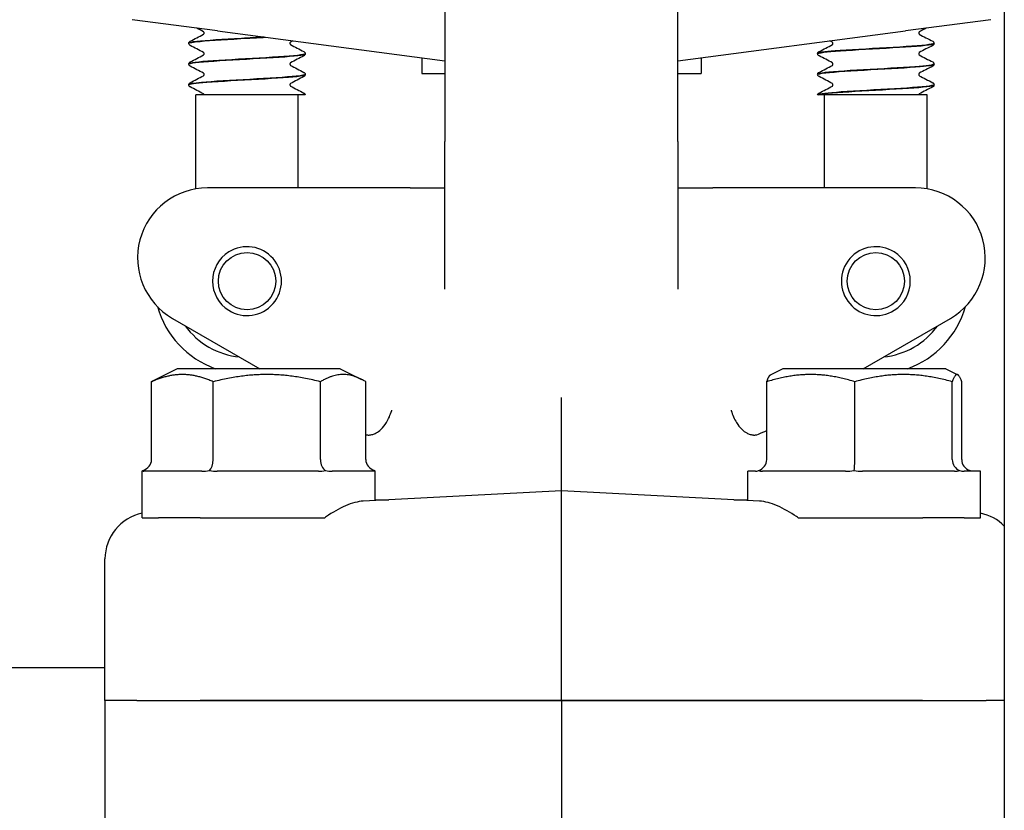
# Model space of a CAD drawing. Header units: inches. Extents: x 18 to 846, y -44 to 561.
# Tile 449 of 642: x 441.79 to 444.43, y 258.82 to 260.95. Entities that reach past the tile are written whole.
import ezdxf

# ---------------------------------------------------------------- set-up
doc = ezdxf.new("R2010")
doc.units = ezdxf.units.IN
doc.header["$LTSCALE"] = 24
doc.header["$MEASUREMENT"] = 0
doc.layers.add('Visible (ANSI)', color=7, linetype='Continuous', lineweight=30)

msp = doc.modelspace()

# ---------------------------------------------------------------- linework, layer by layer
at = {"layer": 'Visible (ANSI)'}
for p, q in [((444.42943, 290.9565), (444.42943, 255.2065)), ((442.92843, 261.629), (442.92843, 260.619)), ((443.55343, 260.619), (443.55343, 261.629)), ((442.31791, 260.91552), (442.08902, 260.94565)), ((444.39284, 260.94565), (444.16395, 260.91552)), ((442.31791, 260.91552), (442.92843, 260.83514)), ((443.55343, 260.83514), (444.16395, 260.91552)), ((442.24093, 260.88184), (442.24093, 260.88242)), ((444.24093, 260.88184), (444.24093, 260.88242)), ((442.55343, 260.85403), (442.55343, 260.85462)), ((443.92843, 260.85403), (443.92843, 260.85462)), ((442.24093, 260.82623), (442.24093, 260.82681)), ((442.86593, 260.84337), (442.86593, 260.80155)), ((443.61593, 260.84337), (443.61593, 260.80155)), ((444.24093, 260.82623), (444.24093, 260.82681)), ((442.55343, 260.79842), (442.55343, 260.79901)), ((442.86593, 260.80155), (442.92843, 260.80155)), ((443.55343, 260.80155), (443.61593, 260.80155)), ((443.92843, 260.79842), (443.92843, 260.79901)), ((442.24093, 260.77062), (442.24093, 260.7712)), ((444.24093, 260.77062), (444.24093, 260.7712)), ((442.4256, 260.744), (442.25968, 260.744)), ((442.25968, 260.49138), (442.25968, 260.744)), ((442.537, 260.744), (442.4256, 260.744)), ((442.53468, 260.494), (442.53468, 260.744)), ((442.55337, 260.744), (442.537, 260.744)), ((443.9288, 260.744), (443.92849, 260.744)), ((443.92984, 260.744), (443.9288, 260.744)), ((443.96049, 260.744), (443.92984, 260.744)), ((443.94718, 260.494), (443.94718, 260.744)), ((444.08398, 260.744), (443.96049, 260.744)), ((444.22218, 260.744), (444.08398, 260.744)), ((444.22218, 260.49138), (444.22218, 260.744)), ((442.92843, 260.22209), (442.92843, 260.619)), ((443.55343, 260.619), (443.55343, 260.22209)), ((442.74716, 260.494), (442.29093, 260.494)), ((442.83483, 260.494), (442.74716, 260.494)), ((442.83483, 260.494), (442.92843, 260.494)), ((443.55343, 260.494), (443.64703, 260.494)), ((443.7347, 260.494), (443.64703, 260.494)), ((444.19093, 260.494), (443.7347, 260.494)), ((442.19718, 260.14412), (442.43121, 260.009)), ((444.05064, 260.009), (444.28468, 260.14412)), ((442.20968, 260.009), (442.15258, 259.98045)), ((442.64718, 260.009), (442.20968, 260.009)), ((442.64718, 260.009), (442.70427, 259.98045)), ((443.83468, 260.009), (443.80247, 259.9929)), ((444.27218, 260.009), (443.83468, 260.009)), ((444.27218, 260.009), (444.30438, 259.9929)), ((442.14085, 259.76525), (442.14085, 259.97404)), ((442.30643, 259.76525), (442.30643, 259.97404)), ((442.59401, 259.76525), (442.59401, 259.97404)), ((442.71601, 259.76525), (442.71601, 259.97404)), ((443.7918, 259.76525), (443.7918, 259.97404)), ((444.02827, 259.76525), (444.02827, 259.97404)), ((444.2899, 259.76525), (444.2899, 259.97404)), ((444.31506, 259.76525), (444.31506, 259.97404)), ((443.24093, 259.6815), (443.24093, 259.93185)), ((443.7914, 259.85933), (443.7918, 259.85956)), ((442.11596, 259.734), (442.11593, 259.734)), ((442.11593, 259.609), (442.11593, 259.734)), ((442.27617, 259.734), (442.11991, 259.734)), ((442.58864, 259.734), (442.31724, 259.734)), ((442.74093, 259.734), (442.62576, 259.734)), ((442.74093, 259.6553), (442.74093, 259.734)), ((443.76138, 259.734), (443.74093, 259.734)), ((443.74093, 259.6553), (443.74093, 259.734)), ((444.00369, 259.734), (443.78053, 259.734)), ((444.29574, 259.734), (444.04884, 259.734)), ((444.36593, 259.734), (444.32174, 259.734)), ((444.36593, 259.609), (444.36593, 259.734)), ((443.24093, 259.6815), (442.70921, 259.65364)), ((443.77265, 259.65364), (443.24093, 259.6815)), ((443.24093, 259.5569), (443.24093, 259.6815)), ((442.11593, 259.609), (442.15973, 259.609)), ((442.27125, 259.609), (442.15973, 259.609)), ((442.27125, 259.609), (442.30186, 259.609)), ((442.30186, 259.609), (442.46378, 259.609)), ((442.46378, 259.609), (442.60556, 259.609)), ((443.8763, 259.609), (444.01807, 259.609)), ((444.01807, 259.609), (444.18, 259.609)), ((444.18, 259.609), (444.21061, 259.609)), ((444.32213, 259.609), (444.21061, 259.609)), ((444.32213, 259.609), (444.36593, 259.609)), ((443.24093, 259.119), (443.24093, 259.5569)), ((442.01593, 259.119), (442.01593, 259.49866)), ((442.01593, 259.2065), (440.27758, 259.2065)), ((442.01593, 259.119), (442.01593, 258.69144)), ((442.10143, 259.119), (442.01593, 259.119)), ((442.10143, 259.119), (442.01593, 259.119)), ((442.10143, 259.119), (442.27187, 259.119)), ((442.10143, 259.119), (442.27187, 259.119)), ((442.27187, 259.119), (443.24093, 259.119)), ((443.24093, 259.119), (442.27187, 259.119)), ((443.24093, 259.119), (444.20998, 259.119)), ((443.24093, 259.119), (443.24093, 258.67184)), ((444.20998, 259.119), (443.24093, 259.119)), ((444.20998, 259.119), (444.38043, 259.119)), ((444.20998, 259.119), (444.38043, 259.119)), ((444.42943, 259.119), (444.38043, 259.119)), ((444.42943, 259.119), (444.38043, 259.119))]:
    msp.add_line(p, q, dxfattribs=at)
for centre, radius in [((435.17843, 266.519), 7.5), ((442.39718, 260.244), 0.07688), ((444.08468, 260.244), 0.07688)]:
    msp.add_circle(centre, radius, dxfattribs=at)
for centre, radius, start, end in [((435.17843, 266.519), 7.588, 134.247392, 45.752608), ((442.29093, 260.3065), 0.1875, 90, 240), ((444.19093, 260.3065), 0.1875, 300, 90), ((442.39718, 260.244), 0.0925, 122.15008, 237.84992), ((442.39718, 260.244), 0.0925, 237.84992, 122.15008), ((444.08468, 260.244), 0.0925, 57.84992, 302.15008), ((444.08468, 260.244), 0.0925, 302.15008, 57.84992), ((442.39718, 260.244), 0.25, 195.89001, 250.05156), ((444.08468, 260.244), 0.25, 289.94844, 344.10999), ((442.39718, 260.244), 0.20454, 215.75553, 264.24447), ((444.08468, 260.244), 0.20454, 275.75553, 324.24447)]:
    msp.add_arc(centre, radius, start, end, dxfattribs=at)
for centre, major_axis, ratio, start_param, end_param in [((442.10491, 259.76525), (-0.03595, 0), 0.8693335, 1.9174431, 3.1415927), ((442.29118, 259.76525), (0, -0.03125), 0.4879975, 0.3466468, 1.5707963), ((442.6147, 259.76525), (0, -0.03125), 0.662309, 4.712389, 5.9365385), ((442.75195, 259.76525), (-0.03595, 0), 0.8693335, 0, 1.2241495), ((443.7591, 259.76525), (0.0327, 0), 0.9555533, 5.0590358, 6.2831853), ((444.02512, 259.76525), (0, -0.03125), 0.1006388, 0.3466468, 1.5707963), ((444.31946, 259.76525), (0, -0.03125), 0.9458753, 4.712389, 5.9365385), ((444.34776, 259.76525), (-0.0327, 0), 0.9555533, 0, 1.2241495), ((442.14141, 259.49871), (-0.12531, -0.00657), 0.9961843, 4.8646945, 6.2310249), ((444.34045, 259.49871), (0.12531, -0.00657), 0.9961843, 0.83472, 1.4184909)]:
    msp.add_ellipse(centre, major_axis=major_axis, ratio=ratio, start_param=start_param, end_param=end_param, dxfattribs=at)
for points in [[(442.24466, 260.88777), (442.25662, 260.89403), (442.26857, 260.90029), (442.28051, 260.90657)], [(442.28051, 260.9133), (442.27446, 260.91648), (442.26841, 260.91966), (442.26236, 260.92283)], [(444.2195, 260.92283), (444.21345, 260.91966), (444.20739, 260.91648), (444.20135, 260.9133)], [(444.20135, 260.90657), (444.21329, 260.90029), (444.22524, 260.89403), (444.23719, 260.88777)], [(442.52028, 260.88888), (442.51814, 260.88775), (442.51599, 260.88662), (442.51385, 260.88549)], [(442.51385, 260.87877), (442.52579, 260.87249), (442.53774, 260.86622), (442.54969, 260.85996)], [(443.93216, 260.85996), (443.94412, 260.86622), (443.95607, 260.87249), (443.96801, 260.87877)], [(443.96801, 260.88549), (443.96587, 260.88662), (443.96372, 260.88775), (443.96158, 260.88888)], [(442.28051, 260.85769), (442.26857, 260.86397), (442.25662, 260.87024), (442.24466, 260.8765)], [(442.24466, 260.83215), (442.25662, 260.83842), (442.26857, 260.84468), (442.28051, 260.85096)], [(444.23719, 260.8765), (444.22524, 260.87024), (444.21329, 260.86397), (444.20135, 260.85769)], [(444.20135, 260.85096), (444.21329, 260.84468), (444.22524, 260.83842), (444.23719, 260.83215)], [(442.54969, 260.84869), (442.53774, 260.84243), (442.52579, 260.83616), (442.51385, 260.82988)], [(443.96801, 260.82988), (443.95607, 260.83616), (443.94412, 260.84243), (443.93216, 260.84869)], [(442.28051, 260.80208), (442.26857, 260.80836), (442.25662, 260.81462), (442.24466, 260.82089)], [(442.51385, 260.82316), (442.52579, 260.81688), (442.53774, 260.81061), (442.54969, 260.80435)], [(443.93216, 260.80435), (443.94412, 260.81061), (443.95607, 260.81688), (443.96801, 260.82316)], [(444.23719, 260.82089), (444.22524, 260.81462), (444.21329, 260.80836), (444.20135, 260.80208)], [(442.24466, 260.77654), (442.25662, 260.7828), (442.26857, 260.78907), (442.28051, 260.79535)], [(442.54969, 260.79308), (442.53774, 260.78682), (442.52579, 260.78055), (442.51385, 260.77427)], [(443.96801, 260.77427), (443.95607, 260.78055), (443.94412, 260.78682), (443.93216, 260.79308)], [(444.20135, 260.79535), (444.21329, 260.78907), (444.22524, 260.7828), (444.23719, 260.77654)], [(442.28051, 260.74647), (442.26857, 260.75275), (442.25662, 260.75901), (442.24466, 260.76527)], [(442.51385, 260.76755), (442.52579, 260.76127), (442.53774, 260.755), (442.54969, 260.74874)], [(443.93216, 260.74874), (443.94412, 260.755), (443.95607, 260.76127), (443.96801, 260.76755)], [(444.23719, 260.76527), (444.22524, 260.75901), (444.21329, 260.75275), (444.20135, 260.74647)], [(443.76947, 259.83332), (443.77786, 259.83699), (443.78533, 259.84023), (443.7918, 259.84302)], [(442.11596, 259.734), (442.11607, 259.734), (442.11646, 259.73449), (442.11712, 259.73586)], [(442.11712, 259.73586), (442.11779, 259.73449), (442.11876, 259.734), (442.11991, 259.734)], [(442.27617, 259.734), (442.28248, 259.734), (442.28945, 259.73449), (442.29636, 259.73586)], [(442.29636, 259.73586), (442.30327, 259.73449), (442.31049, 259.734), (442.31724, 259.734)], [(442.58864, 259.734), (442.59484, 259.734), (442.60142, 259.73449), (442.60767, 259.73586)], [(442.60767, 259.73586), (442.61391, 259.73449), (442.62016, 259.734), (442.62576, 259.734)], [(442.7409, 259.734), (442.74079, 259.734), (442.7404, 259.73449), (442.73974, 259.73586)], [(443.76138, 259.734), (443.76395, 259.734), (443.76699, 259.73449), (443.77021, 259.73586)], [(443.77021, 259.73586), (443.77343, 259.73449), (443.77701, 259.734), (443.78053, 259.734)], [(444.00369, 259.734), (444.01083, 259.734), (444.0186, 259.73449), (444.02619, 259.73586)], [(444.02619, 259.73586), (444.03379, 259.73449), (444.04161, 259.734), (444.04884, 259.734)], [(444.29574, 259.734), (444.30031, 259.734), (444.30504, 259.73449), (444.30941, 259.73586)], [(444.30941, 259.73586), (444.31378, 259.73449), (444.31803, 259.734), (444.32174, 259.734)], [(444.34548, 259.734), (444.34291, 259.734), (444.33987, 259.73449), (444.33665, 259.73586)], [(442.74093, 259.65764), (442.75591, 259.65737), (442.76833, 259.65673), (442.77806, 259.65724)]]:
    msp.add_open_spline(points, degree=3, dxfattribs=at)
for points, knots in [([(442.28211, 260.90994), (442.28211, 260.91101), (442.28167, 260.91201), (442.28096, 260.91297), (442.28071, 260.91316), (442.28052, 260.91329), (442.28049, 260.91331), (442.28049, 260.91331)], [0, 0, 0, 0, 0.017919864, 0.017919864, 0.032518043, 0.032518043, 0.040461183, 0.040461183, 0.040461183, 0.040461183]), ([(442.28049, 260.90656), (442.28049, 260.90656), (442.28065, 260.90664), (442.28118, 260.90719), (442.28146, 260.90753), (442.28193, 260.90854), (442.28211, 260.90923), (442.28211, 260.90994)], [0.003893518, 0.003893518, 0.003893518, 0.003893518, 0.02135506, 0.02135506, 0.032660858, 0.032660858, 0.044379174, 0.044379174, 0.044379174, 0.044379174]), ([(444.20137, 260.91331), (444.20137, 260.91331), (444.2012, 260.91324), (444.20068, 260.91269), (444.2004, 260.91234), (444.19992, 260.91133), (444.19974, 260.91064), (444.19974, 260.90994)], [0.003893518, 0.003893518, 0.003893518, 0.003893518, 0.02135506, 0.02135506, 0.032660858, 0.032660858, 0.044379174, 0.044379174, 0.044379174, 0.044379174]), ([(444.19974, 260.90994), (444.19974, 260.90886), (444.20019, 260.90787), (444.20089, 260.90691), (444.20115, 260.90672), (444.20134, 260.90658), (444.20137, 260.90656), (444.20137, 260.90656)], [0, 0, 0, 0, 0.017919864, 0.017919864, 0.032518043, 0.032518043, 0.040461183, 0.040461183, 0.040461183, 0.040461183]), ([(442.24093, 260.88245), (442.24099, 260.88358), (442.24141, 260.88465), (442.24239, 260.88611), (442.24292, 260.8866), (442.24384, 260.88731), (442.24426, 260.88755), (442.24466, 260.88777)], [0, 0, 0, 0, 0.015967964, 0.015967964, 0.031253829, 0.031253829, 0.045415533, 0.045415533, 0.045415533, 0.045415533]), ([(442.24466, 260.8765), (442.24403, 260.87683), (442.24336, 260.87723), (442.24226, 260.87837), (442.24186, 260.87887), (442.24121, 260.88016), (442.24097, 260.88097), (442.24093, 260.88181)], [0, 0, 0, 0, 0.022095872, 0.022095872, 0.033561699, 0.033561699, 0.045438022, 0.045438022, 0.045438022, 0.045438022]), ([(442.24119, 260.88181), (442.24126, 260.88368), (442.25154, 260.88555), (442.27102, 260.88742), (442.30024, 260.89023), (442.34941, 260.89304), (442.39894, 260.89584), (442.41509, 260.89676), (442.43114, 260.89767), (442.44642, 260.89859)], [-89.5382515, -89.5382515, -89.5382515, -89.5382515, -88.9043978, -88.9043978, -88.9043978, -87.9533052, -87.9533052, -87.9533052, -87.6432571, -87.6432571, -87.6432571, -87.6432571]), ([(442.44337, 260.89899), (442.42368, 260.89782), (442.40282, 260.89665), (442.38227, 260.89548), (442.33307, 260.89268), (442.2869, 260.88988), (442.26207, 260.88708), (442.2483, 260.88553), (442.2413, 260.88397), (442.24124, 260.88242)], [81.3805439, 81.3805439, 81.3805439, 81.3805439, 81.7769581, 81.7769581, 81.7769581, 82.7259477, 82.7259477, 82.7259477, 83.2522053, 83.2522053, 83.2522053, 83.2522053]), ([(442.51387, 260.8855), (442.51387, 260.8855), (442.5137, 260.88543), (442.51318, 260.88488), (442.5129, 260.88454), (442.51242, 260.88353), (442.51224, 260.88283), (442.51224, 260.88213)], [0.003893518, 0.003893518, 0.003893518, 0.003893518, 0.02135506, 0.02135506, 0.032660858, 0.032660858, 0.044379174, 0.044379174, 0.044379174, 0.044379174]), ([(442.51224, 260.88213), (442.51224, 260.88106), (442.51269, 260.88006), (442.51339, 260.8791), (442.51365, 260.87891), (442.51384, 260.87877), (442.51387, 260.87876), (442.51387, 260.87876)], [0, 0, 0, 0, 0.017919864, 0.017919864, 0.032518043, 0.032518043, 0.040461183, 0.040461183, 0.040461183, 0.040461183]), ([(443.92843, 260.85401), (443.92839, 260.85673), (443.95167, 260.85944), (443.98977, 260.86216), (444.02915, 260.86497), (444.08332, 260.86778), (444.1307, 260.87058), (444.17806, 260.87339), (444.21738, 260.8762), (444.23298, 260.879), (444.23823, 260.87995), (444.24075, 260.8809), (444.24067, 260.88184)], [-92.6798442, -92.6798442, -92.6798442, -92.6798442, -91.7590058, -91.7590058, -91.7590058, -90.8072453, -90.8072453, -90.8072453, -89.8557102, -89.8557102, -89.8557102, -89.5353906, -89.5353906, -89.5353906, -89.5353906]), ([(444.24061, 260.88245), (444.24071, 260.88119), (444.23628, 260.87994), (444.22722, 260.87869), (444.20666, 260.87584), (444.16274, 260.873), (444.11338, 260.87015), (444.06417, 260.86732), (444.01089, 260.86448), (443.97518, 260.86165), (443.94567, 260.8593), (443.9288, 260.85696), (443.92853, 260.85462)], [83.2493444, 83.2493444, 83.2493444, 83.2493444, 83.6742001, 83.6742001, 83.6742001, 84.6382389, 84.6382389, 84.6382389, 85.5995394, 85.5995394, 85.5995394, 86.393798, 86.393798, 86.393798, 86.393798]), ([(443.96961, 260.88213), (443.96961, 260.8832), (443.96917, 260.8842), (443.96846, 260.88516), (443.96821, 260.88535), (443.96802, 260.88549), (443.96799, 260.8855), (443.96799, 260.8855)], [0, 0, 0, 0, 0.017919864, 0.017919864, 0.032518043, 0.032518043, 0.040461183, 0.040461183, 0.040461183, 0.040461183]), ([(443.96799, 260.87876), (443.96799, 260.87876), (443.96815, 260.87883), (443.96868, 260.87938), (443.96896, 260.87972), (443.96943, 260.88074), (443.96961, 260.88143), (443.96961, 260.88213)], [0.003893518, 0.003893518, 0.003893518, 0.003893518, 0.02135506, 0.02135506, 0.032660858, 0.032660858, 0.044379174, 0.044379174, 0.044379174, 0.044379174]), ([(444.23719, 260.88777), (444.23783, 260.88743), (444.2385, 260.88703), (444.2396, 260.88589), (444.23999, 260.8854), (444.24064, 260.88411), (444.24089, 260.88329), (444.24093, 260.88245)], [0, 0, 0, 0, 0.022095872, 0.022095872, 0.033561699, 0.033561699, 0.045438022, 0.045438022, 0.045438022, 0.045438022]), ([(444.24093, 260.88181), (444.24087, 260.88068), (444.24044, 260.87962), (444.23946, 260.87815), (444.23894, 260.87766), (444.23801, 260.87696), (444.2376, 260.87671), (444.23719, 260.8765)], [0, 0, 0, 0, 0.015967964, 0.015967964, 0.031253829, 0.031253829, 0.045415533, 0.045415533, 0.045415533, 0.045415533]), ([(442.55332, 260.85464), (442.5534, 260.85415), (442.55275, 260.85365), (442.55132, 260.85316), (442.54316, 260.85034), (442.50998, 260.84752), (442.46512, 260.8447), (442.42037, 260.84188), (442.36518, 260.83906), (442.32167, 260.83625), (442.27824, 260.83344), (442.24759, 260.83063), (442.24194, 260.82782), (442.24127, 260.82748), (442.24095, 260.82715), (442.24098, 260.82681)], [86.3909371, 86.3909371, 86.3909371, 86.3909371, 86.558303, 86.558303, 86.558303, 87.5147256, 87.5147256, 87.5147256, 88.4689986, 88.4689986, 88.4689986, 89.4213086, 89.4213086, 89.4213086, 89.5353906, 89.5353906, 89.5353906, 89.5353906]), ([(442.24113, 260.8262), (442.24101, 260.82695), (442.24253, 260.8277), (442.24579, 260.82844), (442.25808, 260.83125), (442.29468, 260.83406), (442.34098, 260.83688), (442.38727, 260.83969), (442.44203, 260.8425), (442.4834, 260.84531), (442.52476, 260.84811), (442.55165, 260.85092), (442.55334, 260.85373), (442.5534, 260.85383), (442.55343, 260.85393), (442.55342, 260.85403)], [-95.8214368, -95.8214368, -95.8214368, -95.8214368, -95.568359, -95.568359, -95.568359, -94.6156683, -94.6156683, -94.6156683, -93.6632144, -93.6632144, -93.6632144, -92.7109946, -92.7109946, -92.7109946, -92.6769833, -92.6769833, -92.6769833, -92.6769833]), ([(442.28211, 260.85433), (442.28211, 260.8554), (442.28167, 260.8564), (442.28096, 260.85735), (442.28071, 260.85755), (442.28052, 260.85768), (442.28049, 260.8577), (442.28049, 260.8577)], [0, 0, 0, 0, 0.017919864, 0.017919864, 0.032518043, 0.032518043, 0.040461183, 0.040461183, 0.040461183, 0.040461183]), ([(442.28049, 260.85095), (442.28049, 260.85095), (442.28065, 260.85102), (442.28118, 260.85158), (442.28146, 260.85192), (442.28193, 260.85293), (442.28211, 260.85362), (442.28211, 260.85433)], [0.003893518, 0.003893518, 0.003893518, 0.003893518, 0.02135506, 0.02135506, 0.032660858, 0.032660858, 0.044379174, 0.044379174, 0.044379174, 0.044379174]), ([(442.54969, 260.85996), (442.55033, 260.85963), (442.551, 260.85923), (442.5521, 260.85809), (442.55249, 260.85759), (442.55314, 260.8563), (442.55339, 260.85549), (442.55343, 260.85464)], [0, 0, 0, 0, 0.022095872, 0.022095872, 0.033561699, 0.033561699, 0.045438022, 0.045438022, 0.045438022, 0.045438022]), ([(442.55343, 260.85401), (442.55337, 260.85287), (442.55294, 260.85181), (442.55196, 260.85034), (442.55144, 260.84986), (442.55051, 260.84915), (442.5501, 260.8489), (442.54969, 260.84869)], [0, 0, 0, 0, 0.015967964, 0.015967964, 0.031253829, 0.031253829, 0.045415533, 0.045415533, 0.045415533, 0.045415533]), ([(443.92843, 260.85464), (443.92849, 260.85578), (443.92891, 260.85684), (443.92989, 260.85831), (443.93042, 260.85879), (443.93134, 260.8595), (443.93176, 260.85975), (443.93216, 260.85996)], [0, 0, 0, 0, 0.015967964, 0.015967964, 0.031253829, 0.031253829, 0.045415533, 0.045415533, 0.045415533, 0.045415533]), ([(443.93216, 260.84869), (443.93153, 260.84902), (443.93086, 260.84942), (443.92976, 260.85056), (443.92936, 260.85106), (443.92871, 260.85235), (443.92847, 260.85317), (443.92843, 260.85401)], [0, 0, 0, 0, 0.022095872, 0.022095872, 0.033561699, 0.033561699, 0.045438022, 0.045438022, 0.045438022, 0.045438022]), ([(444.20137, 260.8577), (444.20137, 260.8577), (444.2012, 260.85763), (444.20068, 260.85707), (444.2004, 260.85673), (444.19992, 260.85572), (444.19974, 260.85503), (444.19974, 260.85433)], [0.003893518, 0.003893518, 0.003893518, 0.003893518, 0.02135506, 0.02135506, 0.032660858, 0.032660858, 0.044379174, 0.044379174, 0.044379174, 0.044379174]), ([(444.19974, 260.85433), (444.19974, 260.85325), (444.20019, 260.85226), (444.20089, 260.8513), (444.20115, 260.85111), (444.20134, 260.85097), (444.20137, 260.85095), (444.20137, 260.85095)], [0, 0, 0, 0, 0.017919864, 0.017919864, 0.032518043, 0.032518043, 0.040461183, 0.040461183, 0.040461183, 0.040461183]), ([(442.24093, 260.82684), (442.24099, 260.82797), (442.24141, 260.82903), (442.24239, 260.8305), (442.24292, 260.83099), (442.24384, 260.83169), (442.24426, 260.83194), (442.24466, 260.83215)], [0, 0, 0, 0, 0.015967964, 0.015967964, 0.031253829, 0.031253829, 0.045415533, 0.045415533, 0.045415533, 0.045415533]), ([(442.24466, 260.82089), (442.24403, 260.82122), (442.24336, 260.82162), (442.24226, 260.82276), (442.24186, 260.82325), (442.24121, 260.82454), (442.24097, 260.82536), (442.24093, 260.8262)], [0, 0, 0, 0, 0.022095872, 0.022095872, 0.033561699, 0.033561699, 0.045438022, 0.045438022, 0.045438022, 0.045438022]), ([(442.51387, 260.82989), (442.51387, 260.82989), (442.5137, 260.82982), (442.51318, 260.82927), (442.5129, 260.82893), (442.51242, 260.82791), (442.51224, 260.82722), (442.51224, 260.82652)], [0.003893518, 0.003893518, 0.003893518, 0.003893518, 0.02135506, 0.02135506, 0.032660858, 0.032660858, 0.044379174, 0.044379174, 0.044379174, 0.044379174]), ([(442.51224, 260.82652), (442.51224, 260.82545), (442.51269, 260.82445), (442.51339, 260.82349), (442.51365, 260.8233), (442.51384, 260.82316), (442.51387, 260.82315), (442.51387, 260.82315)], [0, 0, 0, 0, 0.017919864, 0.017919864, 0.032518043, 0.032518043, 0.040461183, 0.040461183, 0.040461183, 0.040461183]), ([(444.24087, 260.82684), (444.24077, 260.82436), (444.22183, 260.82188), (444.18938, 260.81941), (444.1527, 260.81661), (444.0997, 260.81381), (444.05141, 260.81101), (444.00236, 260.80817), (443.9595, 260.80532), (443.9403, 260.80248), (443.93249, 260.80132), (443.92868, 260.80016), (443.92874, 260.79901)], [89.5325298, 89.5325298, 89.5325298, 89.5325298, 90.3718388, 90.3718388, 90.3718388, 91.3207683, 91.3207683, 91.3207683, 92.2845846, 92.2845846, 92.2845846, 92.6769833, 92.6769833, 92.6769833, 92.6769833]), ([(443.92875, 260.7984), (443.92873, 260.79998), (443.9359, 260.80156), (443.95005, 260.80313), (443.97525, 260.80595), (444.02192, 260.80876), (444.0714, 260.81157), (444.12086, 260.81439), (444.17183, 260.8172), (444.20391, 260.82001), (444.22757, 260.82208), (444.2405, 260.82416), (444.24073, 260.82623)], [-98.9630295, -98.9630295, -98.9630295, -98.9630295, -98.4278806, -98.4278806, -98.4278806, -97.4744623, -97.4744623, -97.4744623, -96.5212894, -96.5212894, -96.5212894, -95.8185759, -95.8185759, -95.8185759, -95.8185759]), ([(443.96961, 260.82652), (443.96961, 260.82759), (443.96917, 260.82859), (443.96846, 260.82955), (443.96821, 260.82974), (443.96802, 260.82988), (443.96799, 260.82989), (443.96799, 260.82989)], [0, 0, 0, 0, 0.017919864, 0.017919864, 0.032518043, 0.032518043, 0.040461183, 0.040461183, 0.040461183, 0.040461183]), ([(443.96799, 260.82315), (443.96799, 260.82315), (443.96815, 260.82322), (443.96868, 260.82377), (443.96896, 260.82411), (443.96943, 260.82513), (443.96961, 260.82582), (443.96961, 260.82652)], [0.003893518, 0.003893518, 0.003893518, 0.003893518, 0.02135506, 0.02135506, 0.032660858, 0.032660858, 0.044379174, 0.044379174, 0.044379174, 0.044379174]), ([(444.23719, 260.83215), (444.23783, 260.83182), (444.2385, 260.83142), (444.2396, 260.83028), (444.23999, 260.82979), (444.24064, 260.8285), (444.24089, 260.82768), (444.24093, 260.82684)], [0, 0, 0, 0, 0.022095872, 0.022095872, 0.033561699, 0.033561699, 0.045438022, 0.045438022, 0.045438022, 0.045438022]), ([(444.24093, 260.8262), (444.24087, 260.82507), (444.24044, 260.82401), (444.23946, 260.82254), (444.23894, 260.82205), (444.23801, 260.82135), (444.2376, 260.8211), (444.23719, 260.82089)], [0, 0, 0, 0, 0.015967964, 0.015967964, 0.031253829, 0.031253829, 0.045415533, 0.045415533, 0.045415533, 0.045415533]), ([(442.24101, 260.77059), (442.24114, 260.773), (442.25888, 260.7754), (442.28969, 260.77781), (442.32575, 260.78062), (442.37878, 260.78344), (442.42753, 260.78625), (442.47627, 260.78907), (442.51944, 260.79188), (442.53976, 260.79469), (442.54874, 260.79594), (442.55315, 260.79718), (442.55311, 260.79842)], [-102.1046221, -102.1046221, -102.1046221, -102.1046221, -101.2896371, -101.2896371, -101.2896371, -100.3354652, -100.3354652, -100.3354652, -99.3815473, -99.3815473, -99.3815473, -98.9601686, -98.9601686, -98.9601686, -98.9601686]), ([(442.55311, 260.79903), (442.5531, 260.79735), (442.54495, 260.79567), (442.52905, 260.79399), (442.50239, 260.79118), (442.4547, 260.78836), (442.40507, 260.78555), (442.35563, 260.78275), (442.30557, 260.77994), (442.2748, 260.77714), (442.25307, 260.77516), (442.24138, 260.77318), (442.24117, 260.7712)], [92.6741224, 92.6741224, 92.6741224, 92.6741224, 93.2431504, 93.2431504, 93.2431504, 94.1972517, 94.1972517, 94.1972517, 95.1476373, 95.1476373, 95.1476373, 95.8185759, 95.8185759, 95.8185759, 95.8185759]), ([(442.28211, 260.79871), (442.28211, 260.79979), (442.28167, 260.80078), (442.28096, 260.80174), (442.28071, 260.80193), (442.28052, 260.80207), (442.28049, 260.80209), (442.28049, 260.80209)], [0, 0, 0, 0, 0.017919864, 0.017919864, 0.032518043, 0.032518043, 0.040461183, 0.040461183, 0.040461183, 0.040461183]), ([(442.28049, 260.79534), (442.28049, 260.79534), (442.28065, 260.79541), (442.28118, 260.79597), (442.28146, 260.79631), (442.28193, 260.79732), (442.28211, 260.79801), (442.28211, 260.79871)], [0.003893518, 0.003893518, 0.003893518, 0.003893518, 0.02135506, 0.02135506, 0.032660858, 0.032660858, 0.044379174, 0.044379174, 0.044379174, 0.044379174]), ([(442.54969, 260.80435), (442.55033, 260.80402), (442.551, 260.80362), (442.5521, 260.80248), (442.55249, 260.80198), (442.55314, 260.80069), (442.55339, 260.79987), (442.55343, 260.79903)], [0, 0, 0, 0, 0.022095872, 0.022095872, 0.033561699, 0.033561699, 0.045438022, 0.045438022, 0.045438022, 0.045438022]), ([(442.55343, 260.7984), (442.55337, 260.79726), (442.55294, 260.7962), (442.55196, 260.79473), (442.55144, 260.79425), (442.55051, 260.79354), (442.5501, 260.79329), (442.54969, 260.79308)], [0, 0, 0, 0, 0.015967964, 0.015967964, 0.031253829, 0.031253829, 0.045415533, 0.045415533, 0.045415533, 0.045415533]), ([(443.92843, 260.79903), (443.92849, 260.80017), (443.92891, 260.80123), (443.92989, 260.8027), (443.93042, 260.80318), (443.93134, 260.80389), (443.93176, 260.80414), (443.93216, 260.80435)], [0, 0, 0, 0, 0.015967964, 0.015967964, 0.031253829, 0.031253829, 0.045415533, 0.045415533, 0.045415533, 0.045415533]), ([(443.93216, 260.79308), (443.93153, 260.79341), (443.93086, 260.79381), (443.92976, 260.79495), (443.92936, 260.79545), (443.92871, 260.79674), (443.92847, 260.79755), (443.92843, 260.7984)], [0, 0, 0, 0, 0.022095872, 0.022095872, 0.033561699, 0.033561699, 0.045438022, 0.045438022, 0.045438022, 0.045438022]), ([(444.20137, 260.80209), (444.20137, 260.80209), (444.2012, 260.80202), (444.20068, 260.80146), (444.2004, 260.80112), (444.19992, 260.80011), (444.19974, 260.79942), (444.19974, 260.79871)], [0.003893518, 0.003893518, 0.003893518, 0.003893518, 0.02135506, 0.02135506, 0.032660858, 0.032660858, 0.044379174, 0.044379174, 0.044379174, 0.044379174]), ([(444.19974, 260.79871), (444.19974, 260.79764), (444.20019, 260.79664), (444.20089, 260.79569), (444.20115, 260.79549), (444.20134, 260.79536), (444.20137, 260.79534), (444.20137, 260.79534)], [0, 0, 0, 0, 0.017919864, 0.017919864, 0.032518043, 0.032518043, 0.040461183, 0.040461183, 0.040461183, 0.040461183]), ([(442.24093, 260.77123), (442.24099, 260.77236), (442.24141, 260.77342), (442.24239, 260.77489), (442.24292, 260.77538), (442.24384, 260.77608), (442.24426, 260.77633), (442.24466, 260.77654)], [0, 0, 0, 0, 0.015967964, 0.015967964, 0.031253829, 0.031253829, 0.045415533, 0.045415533, 0.045415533, 0.045415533]), ([(442.51387, 260.77428), (442.51387, 260.77428), (442.5137, 260.77421), (442.51318, 260.77366), (442.5129, 260.77332), (442.51242, 260.7723), (442.51224, 260.77161), (442.51224, 260.77091)], [0.003893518, 0.003893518, 0.003893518, 0.003893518, 0.02135506, 0.02135506, 0.032660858, 0.032660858, 0.044379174, 0.044379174, 0.044379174, 0.044379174]), ([(442.51224, 260.77091), (442.51224, 260.76984), (442.51269, 260.76884), (442.51339, 260.76788), (442.51365, 260.76769), (442.51384, 260.76755), (442.51387, 260.76754), (442.51387, 260.76754)], [0, 0, 0, 0, 0.017919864, 0.017919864, 0.032518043, 0.032518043, 0.040461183, 0.040461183, 0.040461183, 0.040461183]), ([(444.24068, 260.77123), (444.24082, 260.77035), (444.23873, 260.76948), (444.2343, 260.76861), (444.21998, 260.7658), (444.1816, 260.76298), (444.13452, 260.76017), (444.08702, 260.75733), (444.03194, 260.75449), (443.99166, 260.75165), (443.95549, 260.7491), (443.93189, 260.74655), (443.9288, 260.744)], [95.8157151, 95.8157151, 95.8157151, 95.8157151, 96.1109708, 96.1109708, 96.1109708, 97.0647023, 97.0647023, 97.0647023, 98.0270057, 98.0270057, 98.0270057, 98.8915068, 98.8915068, 98.8915068, 98.8915068]), ([(443.96961, 260.77091), (443.96961, 260.77198), (443.96917, 260.77298), (443.96846, 260.77394), (443.96821, 260.77413), (443.96802, 260.77427), (443.96799, 260.77428), (443.96799, 260.77428)], [0, 0, 0, 0, 0.017919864, 0.017919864, 0.032518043, 0.032518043, 0.040461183, 0.040461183, 0.040461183, 0.040461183]), ([(443.96799, 260.76754), (443.96799, 260.76754), (443.96815, 260.76761), (443.96868, 260.76816), (443.96896, 260.7685), (443.96943, 260.76951), (443.96961, 260.77021), (443.96961, 260.77091)], [0.003893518, 0.003893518, 0.003893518, 0.003893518, 0.02135506, 0.02135506, 0.032660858, 0.032660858, 0.044379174, 0.044379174, 0.044379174, 0.044379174]), ([(444.23719, 260.77654), (444.23783, 260.77621), (444.2385, 260.77581), (444.2396, 260.77467), (444.23999, 260.77417), (444.24064, 260.77288), (444.24089, 260.77207), (444.24093, 260.77123)], [0, 0, 0, 0, 0.022095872, 0.022095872, 0.033561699, 0.033561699, 0.045438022, 0.045438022, 0.045438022, 0.045438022]), ([(442.24466, 260.76527), (442.24403, 260.76561), (442.24336, 260.76601), (442.24226, 260.76715), (442.24186, 260.76764), (442.24121, 260.76893), (442.24097, 260.76975), (442.24093, 260.77059)], [0, 0, 0, 0, 0.022095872, 0.022095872, 0.033561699, 0.033561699, 0.045438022, 0.045438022, 0.045438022, 0.045438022]), ([(442.28202, 260.744), (442.28183, 260.74498), (442.28133, 260.74569), (442.28071, 260.74635), (442.28054, 260.74645), (442.28049, 260.74648), (442.28049, 260.74648), (442.28049, 260.74648)], [0, 0, 0, 0, 0.017397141, 0.017397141, 0.033013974, 0.033013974, 0.035372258, 0.035372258, 0.035372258, 0.035372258]), ([(442.54969, 260.74874), (442.55029, 260.74842), (442.55092, 260.74805), (442.55196, 260.74703), (442.55232, 260.7466), (442.55297, 260.74548), (442.55325, 260.74477), (442.55337, 260.744)], [0, 0, 0, 0, 0.020860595, 0.020860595, 0.031618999, 0.031618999, 0.042693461, 0.042693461, 0.042693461, 0.042693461]), ([(443.92849, 260.744), (443.92866, 260.74512), (443.92917, 260.74608), (443.93017, 260.74736), (443.93066, 260.74777), (443.93147, 260.74835), (443.93182, 260.74856), (443.93216, 260.74874)], [0, 0, 0, 0, 0.016056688, 0.016056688, 0.030725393, 0.030725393, 0.042668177, 0.042668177, 0.042668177, 0.042668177]), ([(443.92984, 260.744), (443.93651, 260.74682), (443.96826, 260.74964), (444.01237, 260.75246), (444.05646, 260.75527), (444.11171, 260.75809), (444.15597, 260.76091), (444.20022, 260.76373), (444.2323, 260.76654), (444.23935, 260.76936), (444.2404, 260.76978), (444.24089, 260.7702), (444.24085, 260.77062)], [-105.1089244, -105.1089244, -105.1089244, -105.1089244, -104.1537068, -104.1537068, -104.1537068, -103.1987551, -103.1987551, -103.1987551, -102.2440661, -102.2440661, -102.2440661, -102.1017612, -102.1017612, -102.1017612, -102.1017612]), ([(444.20137, 260.74648), (444.20137, 260.74648), (444.20125, 260.74642), (444.20084, 260.74604), (444.20063, 260.7458), (444.20018, 260.74508), (444.19995, 260.74458), (444.19983, 260.744)], [0.003894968, 0.003894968, 0.003894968, 0.003894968, 0.019061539, 0.019061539, 0.029040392, 0.029040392, 0.03930795, 0.03930795, 0.03930795, 0.03930795]), ([(444.24093, 260.77059), (444.24087, 260.76946), (444.24044, 260.7684), (444.23946, 260.76693), (444.23894, 260.76644), (444.23801, 260.76573), (444.2376, 260.76549), (444.23719, 260.76527)], [0, 0, 0, 0, 0.015967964, 0.015967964, 0.031253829, 0.031253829, 0.045415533, 0.045415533, 0.045415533, 0.045415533]), ([(442.71601, 259.83203), (442.71735, 259.83166), (442.71875, 259.83138), (442.72142, 259.83106), (442.72267, 259.83099), (442.72489, 259.83099), (442.72584, 259.83104), (442.72781, 259.83122), (442.72883, 259.83135), (442.73138, 259.8318), (442.73295, 259.83218), (442.73745, 259.83355), (442.74047, 259.8348), (442.74801, 259.83892), (442.75253, 259.8422), (442.76213, 259.85147), (442.76692, 259.85755), (442.77691, 259.87387), (442.78182, 259.88497), (442.78545, 259.89735), (442.7855, 259.8975), (442.78554, 259.89765)], [0.02344438, 0.02344438, 0.02344438, 0.02344438, 0.04878278, 0.04878278, 0.07002342, 0.07002342, 0.08543215, 0.08543215, 0.10127417, 0.10127417, 0.1246126, 0.1246126, 0.16706492, 0.16706492, 0.22849379, 0.22849379, 0.29966244, 0.29966244, 0.39445021, 0.39445021, 0.39562077, 0.39562077, 0.39562077, 0.39562077]), ([(443.69632, 259.89765), (443.69636, 259.8975), (443.6964, 259.89735), (443.70004, 259.88497), (443.70495, 259.87387), (443.71494, 259.85755), (443.71972, 259.85147), (443.72933, 259.8422), (443.73385, 259.83892), (443.74139, 259.8348), (443.74441, 259.83355), (443.74891, 259.83218), (443.75047, 259.8318), (443.75303, 259.83135), (443.75405, 259.83122), (443.75601, 259.83104), (443.75697, 259.83099), (443.75919, 259.83099), (443.76044, 259.83106), (443.76445, 259.83154), (443.76705, 259.83226), (443.76947, 259.83332)], [-0.00127423, -0.00127423, -0.00127423, -0.00127423, 0, 0, 0.10318214, 0.10318214, 0.18065349, 0.18065349, 0.24752251, 0.24752251, 0.29373442, 0.29373442, 0.31913969, 0.31913969, 0.33638468, 0.33638468, 0.35315802, 0.35315802, 0.37627972, 0.37627972, 0.42938271, 0.42938271, 0.42938271, 0.42938271]), ([(442.70921, 259.65364), (442.69503, 259.65289), (442.67856, 259.64835), (442.6442, 259.63358), (442.62629, 259.62334), (442.6086, 259.61115), (442.60709, 259.61009), (442.60556, 259.609)], [0.51027295, 0.51027295, 0.51027295, 0.51027295, 0.67314933, 0.67314933, 0.83782619, 0.83782619, 0.85301482, 0.85301482, 0.85301482, 0.85301482]), ([(443.70379, 259.65724), (443.70925, 259.65696), (443.71555, 259.65705), (443.72826, 259.65735), (443.73435, 259.65752), (443.74093, 259.65764)], [0, 0, 0, 0, 0.11499946, 0.11499946, 0.20535465, 0.20535465, 0.20535465, 0.20535465]), ([(443.8763, 259.609), (443.87477, 259.61009), (443.87325, 259.61115), (443.85557, 259.62334), (443.83766, 259.63358), (443.8033, 259.64835), (443.78683, 259.65289), (443.77265, 259.65364)], [1.42951458, 1.42951458, 1.42951458, 1.42951458, 1.44470322, 1.44470322, 1.60938008, 1.60938008, 1.77225646, 1.77225646, 1.77225646, 1.77225646])]:
    msp.add_open_spline(points, degree=3, knots=knots, dxfattribs=at)
for points, weights in [([(442.30643, 259.97404), (442.22364, 260.01012), (442.14085, 259.97404)], [1.04422863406, 1.20577136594, 1.04422863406]), ([(442.14085, 259.97404), (442.14685, 259.97759), (442.15258, 259.98045)], [1.04422863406, 1.05817173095, 1.06970791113]), ([(442.59401, 259.97404), (442.45022, 260.01012), (442.30643, 259.97404)], [1.04422863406, 1.20577136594, 1.04422863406]), ([(442.71601, 259.97404), (442.65501, 260.01012), (442.59401, 259.97404)], [1.04422863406, 1.20577136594, 1.04422863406]), ([(444.02827, 259.97404), (443.91003, 260.01012), (443.7918, 259.97404)], [1.04422863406, 1.20577136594, 1.04422863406]), ([(443.7918, 259.97404), (443.79751, 259.99042), (443.80247, 259.9929)], [1.04422863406, 1.11183872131, 1.12285543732]), ([(444.2899, 259.97404), (444.15908, 260.01012), (444.02827, 259.97404)], [1.04422863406, 1.20577136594, 1.04422863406]), ([(444.31506, 259.97404), (444.30248, 260.01012), (444.2899, 259.97404)], [1.04422863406, 1.20577136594, 1.04422863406])]:
    msp.add_rational_spline(points, weights, degree=2, dxfattribs=at)

doc.saveas('drawing.dxf')
